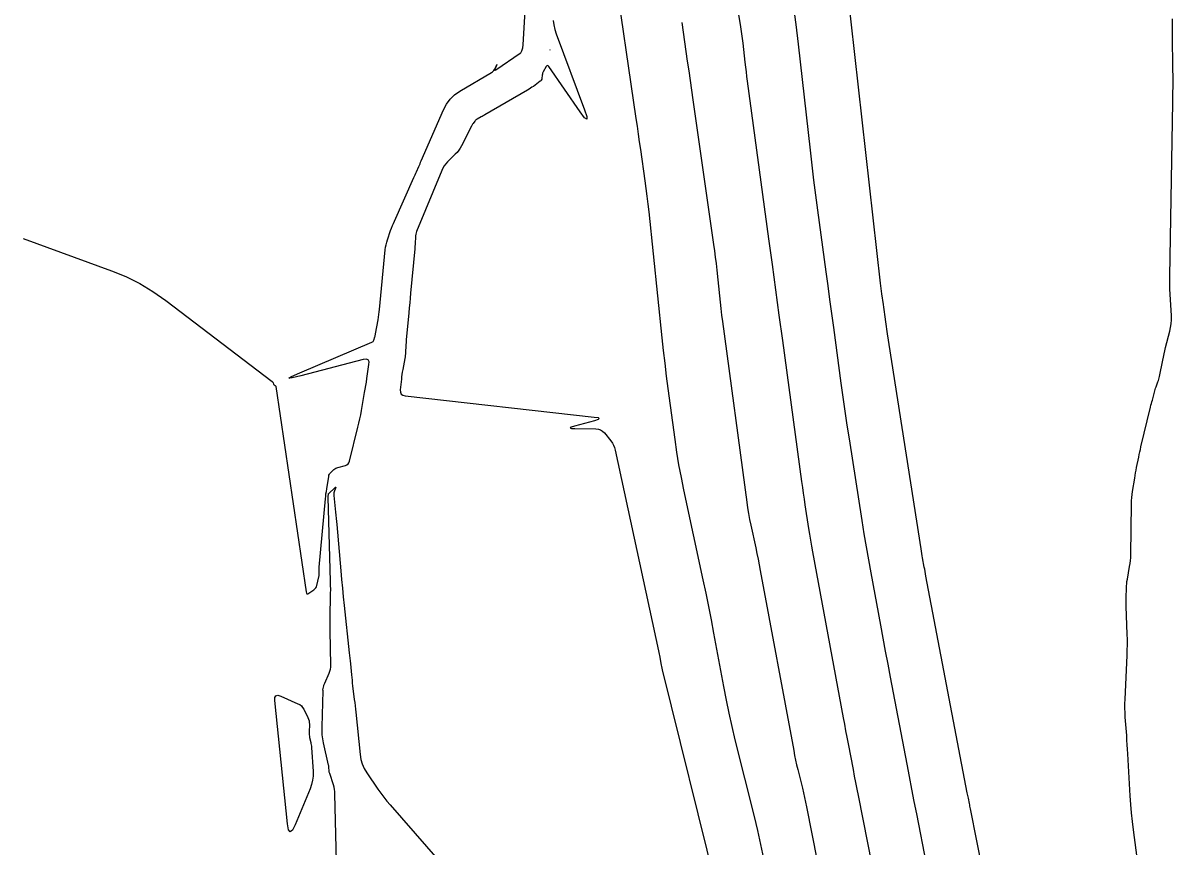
# Model space of a CAD drawing. Extents: x 1005228 to 1008882, y 1883389 to 1885754.
# Drawn here: x 1008200.1 to 1008365.6, y 1883582.6 to 1883701.2 of the extents above; entities that cross this region are included whole.
import ezdxf

# ---------------------------------------------------------------- set-up
doc = ezdxf.new("R2010")
doc.units = 0
doc.layers.add('C-ANNO-NOTE', color=7, linetype='Continuous')
doc.layers.add('S_BRIDGE', color=7, linetype='Continuous')

msp = doc.modelspace()

# ---------------------------------------------------------------- linework, layer by layer
at = {"layer": 'C-ANNO-NOTE'}
for points in [[(1008324.95, 1883566.64), (1008320.35, 1883590), (1008320.17, 1883590.94), (1008319.99, 1883591.87), (1008319.81, 1883592.8), (1008319.63, 1883593.73), (1008318.92, 1883597.46), (1008318.74, 1883598.4), (1008318.56, 1883599.33), (1008318.39, 1883600.26), (1008318.21, 1883601.2), (1008313.8, 1883625.07), (1008313.65, 1883625.91), (1008313.5, 1883626.75), (1008313.36, 1883627.6), (1008313.23, 1883628.44), (1008312.7, 1883631.82), (1008312.57, 1883632.66), (1008312.45, 1883633.51), (1008312.33, 1883634.35), (1008312.21, 1883635.2), (1008309.45, 1883655.47), (1008308.95, 1883659.13), (1008308.46, 1883662.79), (1008307.96, 1883666.45), (1008307.47, 1883670.11), (1008304.4, 1883692.8), (1008304.31, 1883693.48), (1008304.23, 1883694.16), (1008304.15, 1883694.84), (1008304.07, 1883695.53), (1008303.76, 1883698.26), (1008303.68, 1883698.94), (1008303.58, 1883699.62), (1008303.48, 1883700.3), (1008303.37, 1883700.98), (1008301.29, 1883712.99)], [(1008285.08, 1883709.57), (1008288.32, 1883687.45), (1008288.48, 1883686.33), (1008288.64, 1883685.21), (1008288.8, 1883684.09), (1008288.96, 1883682.97), (1008289.6, 1883678.49), (1008289.76, 1883677.37), (1008289.9, 1883676.24), (1008290.04, 1883675.12), (1008290.16, 1883674), (1008292.05, 1883655.88), (1008292.25, 1883654.05), (1008292.46, 1883652.21), (1008292.68, 1883650.38), (1008292.92, 1883648.56), (1008293.91, 1883641.24), (1008294.17, 1883639.42), (1008294.47, 1883637.6), (1008294.81, 1883635.79), (1008295.18, 1883633.98), (1008297.96, 1883621.03), (1008298.37, 1883619.12), (1008298.76, 1883617.2), (1008299.14, 1883615.28), (1008299.5, 1883613.36), (1008300.93, 1883605.67), (1008301.3, 1883603.75), (1008301.7, 1883601.84), (1008302.13, 1883599.93), (1008302.58, 1883598.03), (1008305.32, 1883586.98), (1008305.8, 1883584.97), (1008306.26, 1883582.96), (1008306.69, 1883580.94)], [(1008342.87, 1883555.84), (1008336.49, 1883588.08), (1008336.45, 1883588.27), (1008336.41, 1883588.46), (1008336.37, 1883588.66), (1008336.33, 1883588.85), (1008336.18, 1883589.63), (1008336.14, 1883589.82), (1008336.11, 1883590.01), (1008336.07, 1883590.21), (1008336.03, 1883590.4), (1008330.07, 1883621.59), (1008330.01, 1883621.92), (1008329.95, 1883622.24), (1008329.89, 1883622.57), (1008329.83, 1883622.89), (1008329.59, 1883624.19), (1008329.53, 1883624.52), (1008329.47, 1883624.84), (1008329.42, 1883625.17), (1008329.37, 1883625.49), (1008324.53, 1883656.44), (1008324.48, 1883656.79), (1008324.43, 1883657.14), (1008324.38, 1883657.49), (1008324.33, 1883657.84), (1008324.14, 1883659.25), (1008324.09, 1883659.6), (1008324.04, 1883659.95), (1008323.99, 1883660.3), (1008323.95, 1883660.65), (1008323.74, 1883662.21), (1008323.69, 1883662.59), (1008323.64, 1883662.96), (1008323.59, 1883663.34), (1008323.55, 1883663.72), (1008318.76, 1883706.11)], [(1008200.08, 1883670.18), (1008212.8, 1883665.54), (1008214.88, 1883664.69), (1008216.88, 1883663.69), (1008218.79, 1883662.55), (1008220.63, 1883661.26), (1008235.95, 1883649.57), (1008235.99, 1883649.53), (1008236.03, 1883649.5), (1008236.05, 1883649.46), (1008236.08, 1883649.41), (1008236.16, 1883649.21), (1008236.18, 1883649.17), (1008236.2, 1883649.14), (1008236.23, 1883649.11), (1008236.26, 1883649.09), (1008236.39, 1883649), (1008236.42, 1883648.98), (1008236.45, 1883648.95), (1008236.46, 1883648.92), (1008236.47, 1883648.88), (1008240.83, 1883619.3), (1008240.88, 1883619.14), (1008240.96, 1883619.05), (1008241.08, 1883619.05), (1008241.24, 1883619.13), (1008241.93, 1883619.6), (1008242.09, 1883619.73), (1008242.22, 1883619.88), (1008242.31, 1883620.05), (1008242.38, 1883620.25), (1008242.68, 1883621.47), (1008242.69, 1883621.54), (1008242.7, 1883621.6), (1008242.71, 1883621.66), (1008242.71, 1883621.72), (1008242.72, 1883621.97), (1008242.72, 1883622.03), (1008242.72, 1883622.1), (1008242.72, 1883622.16), (1008242.72, 1883622.22), (1008242.71, 1883622.57), (1008242.71, 1883622.65), (1008242.71, 1883622.73), (1008242.71, 1883622.8), (1008242.72, 1883622.88), (1008243.63, 1883632.71), (1008243.66, 1883633.07), (1008243.7, 1883633.43), (1008243.75, 1883633.78), (1008243.8, 1883634.14), (1008244.09, 1883635.94), (1008244.13, 1883636.09), (1008244.19, 1883636.23), (1008244.27, 1883636.36), (1008244.38, 1883636.48), (1008244.85, 1883636.91), (1008244.97, 1883637.01), (1008245.1, 1883637.1), (1008245.24, 1883637.17), (1008245.39, 1883637.22), (1008246.5, 1883637.51), (1008246.71, 1883637.6), (1008246.88, 1883637.72), (1008247, 1883637.89), (1008247.08, 1883638.11), (1008248.3, 1883643.01), (1008248.44, 1883643.6), (1008248.57, 1883644.2), (1008248.7, 1883644.8), (1008248.8, 1883645.4), (1008249.26, 1883648.02), (1008249.34, 1883648.51), (1008249.43, 1883649.01), (1008249.51, 1883649.51), (1008249.59, 1883650.01), (1008249.89, 1883652.02), (1008249.9, 1883652.44), (1008249.77, 1883652.7), (1008249.49, 1883652.81), (1008249.07, 1883652.76), (1008240.07, 1883650.4), (1008238.81, 1883650.1), (1008238.37, 1883650.08), (1008238.73, 1883650.33), (1008239.91, 1883650.86), (1008250.3, 1883655.24), (1008250.4, 1883655.3), (1008250.48, 1883655.37), (1008250.54, 1883655.46), (1008250.59, 1883655.56), (1008250.74, 1883656.01), (1008250.77, 1883656.12), (1008250.8, 1883656.24), (1008250.83, 1883656.35), (1008250.85, 1883656.47), (1008251.2, 1883658.47), (1008251.26, 1883658.85), (1008251.31, 1883659.22), (1008251.36, 1883659.6), (1008251.4, 1883659.97), (1008252.24, 1883668.56), (1008252.28, 1883668.92), (1008252.35, 1883669.27), (1008252.44, 1883669.62), (1008252.54, 1883669.97), (1008253.01, 1883671.34), (1008253.13, 1883671.68), (1008253.26, 1883672.02), (1008253.4, 1883672.35), (1008253.54, 1883672.68), (1008256.36, 1883678.95), (1008256.45, 1883679.15), (1008256.54, 1883679.35), (1008256.63, 1883679.55), (1008256.71, 1883679.75), (1008257.06, 1883680.54), (1008257.15, 1883680.74), (1008257.24, 1883680.94), (1008257.32, 1883681.14), (1008257.41, 1883681.34), (1008260.61, 1883688.7), (1008261.03, 1883689.51), (1008261.57, 1883690.22), (1008262.21, 1883690.84), (1008262.96, 1883691.37), (1008267.52, 1883694.06), (1008267.65, 1883694.15), (1008267.76, 1883694.25), (1008267.86, 1883694.37), (1008267.94, 1883694.5), (1008268.24, 1883695.09), (1008268.29, 1883695.19), (1008268.31, 1883695.22), (1008268.3, 1883695.18), (1008268.25, 1883695.08), (1008268.02, 1883694.55), (1008267.98, 1883694.44), (1008267.99, 1883694.39), (1008268.04, 1883694.39), (1008268.14, 1883694.45), (1008271.67, 1883696.84), (1008271.75, 1883696.9), (1008271.82, 1883696.98), (1008271.87, 1883697.07), (1008271.9, 1883697.17), (1008272.02, 1883697.59), (1008272.04, 1883697.7), (1008272.06, 1883697.8), (1008272.08, 1883697.91), (1008272.09, 1883698.02), (1008272.43, 1883703.76)], [(1008276.39, 1883701.56), (1008276.48, 1883700.9), (1008276.63, 1883700.26), (1008276.83, 1883699.62), (1008280.91, 1883688.71), (1008281.23, 1883687.72), (1008281.24, 1883687.33), (1008280.93, 1883687.56), (1008280.3, 1883688.39), (1008275.79, 1883694.93), (1008275.68, 1883695.04), (1008275.58, 1883695.07), (1008275.49, 1883695.03), (1008275.4, 1883694.91), (1008274.98, 1883694.18), (1008274.93, 1883694.06), (1008274.88, 1883693.95), (1008274.85, 1883693.83), (1008274.83, 1883693.7), (1008274.77, 1883693.2), (1008274.75, 1883693.08), (1008274.7, 1883692.97), (1008274.63, 1883692.88), (1008274.54, 1883692.8), (1008273.55, 1883692.07), (1008273.35, 1883691.93), (1008273.14, 1883691.79), (1008272.93, 1883691.66), (1008272.72, 1883691.53), (1008266.56, 1883687.96), (1008266.43, 1883687.89), (1008266.31, 1883687.81), (1008266.18, 1883687.74), (1008266.05, 1883687.67), (1008265.48, 1883687.36), (1008265.38, 1883687.3), (1008265.29, 1883687.23), (1008265.21, 1883687.15), (1008265.14, 1883687.07), (1008264.87, 1883686.71), (1008264.8, 1883686.62), (1008264.74, 1883686.52), (1008264.68, 1883686.43), (1008264.63, 1883686.33), (1008263.21, 1883683.52), (1008263.02, 1883683.18), (1008262.81, 1883682.87), (1008262.58, 1883682.57), (1008262.31, 1883682.29), (1008261.21, 1883681.21), (1008260.95, 1883680.93), (1008260.73, 1883680.63), (1008260.53, 1883680.31), (1008260.37, 1883679.96), (1008256.75, 1883671.17), (1008256.68, 1883670.97), (1008256.63, 1883670.77), (1008256.59, 1883670.56), (1008256.57, 1883670.36), (1008256.54, 1883669.51), (1008256.52, 1883669.3), (1008256.51, 1883669.09), (1008256.5, 1883668.88), (1008256.48, 1883668.67), (1008255.89, 1883662.32), (1008255.82, 1883661.6), (1008255.75, 1883660.89), (1008255.69, 1883660.17), (1008255.62, 1883659.45), (1008255.26, 1883655.6), (1008255.25, 1883655.37), (1008255.23, 1883655.15), (1008255.21, 1883654.92), (1008255.2, 1883654.7), (1008255.16, 1883653.79), (1008255.14, 1883653.57), (1008255.12, 1883653.34), (1008255.09, 1883653.12), (1008255.05, 1883652.89), (1008254.74, 1883651.3), (1008254.68, 1883650.95), (1008254.63, 1883650.61), (1008254.58, 1883650.27), (1008254.55, 1883649.92), (1008254.4, 1883648.37), (1008254.42, 1883648.04), (1008254.54, 1883647.79), (1008254.76, 1883647.63), (1008255.08, 1883647.54), (1008282.33, 1883644.48), (1008282.86, 1883644.39), (1008283.05, 1883644.27), (1008282.88, 1883644.12), (1008282.37, 1883643.95), (1008279.47, 1883643.16), (1008279.01, 1883643.01), (1008278.87, 1883642.9), (1008279.03, 1883642.84), (1008279.51, 1883642.81), (1008282.57, 1883642.76), (1008282.92, 1883642.72), (1008283.24, 1883642.61), (1008283.53, 1883642.43), (1008283.78, 1883642.18), (1008284.72, 1883641.03), (1008284.94, 1883640.73), (1008285.11, 1883640.41), (1008285.25, 1883640.08), (1008285.35, 1883639.73), (1008291.56, 1883610.83), (1008291.61, 1883610.6), (1008291.65, 1883610.37), (1008291.7, 1883610.15), (1008291.74, 1883609.92), (1008291.91, 1883609.01), (1008291.96, 1883608.78), (1008292, 1883608.55), (1008292.05, 1883608.33), (1008292.11, 1883608.1), (1008299.82, 1883576.89)], [(1008294.91, 1883701.24), (1008295.72, 1883695.69), (1008295.92, 1883694.3), (1008296.12, 1883692.91), (1008296.32, 1883691.53), (1008296.52, 1883690.14), (1008299.49, 1883669.33), (1008299.62, 1883668.4), (1008299.74, 1883667.48), (1008299.85, 1883666.56), (1008299.95, 1883665.63), (1008300.33, 1883661.93), (1008300.43, 1883661), (1008300.54, 1883660.08), (1008300.65, 1883659.15), (1008300.78, 1883658.23), (1008304.29, 1883632.22), (1008304.4, 1883631.39), (1008304.54, 1883630.57), (1008304.69, 1883629.75), (1008304.86, 1883628.93), (1008305.56, 1883625.67), (1008305.73, 1883624.85), (1008305.9, 1883624.04), (1008306.06, 1883623.22), (1008306.22, 1883622.4), (1008311.04, 1883596.46), (1008311.17, 1883595.78), (1008311.31, 1883595.1), (1008311.46, 1883594.43), (1008311.63, 1883593.76), (1008312.29, 1883591.08), (1008312.45, 1883590.41), (1008312.6, 1883589.73), (1008312.75, 1883589.06), (1008312.89, 1883588.38), (1008318.19, 1883561.39)], [(1008361.53, 1883573), (1008359.95, 1883585.05), (1008359.8, 1883586.27), (1008359.67, 1883587.5), (1008359.57, 1883588.72), (1008359.49, 1883589.95), (1008359.14, 1883596.01), (1008359.1, 1883596.66), (1008359.06, 1883597.32), (1008359.01, 1883597.98), (1008358.97, 1883598.63), (1008358.77, 1883601.26), (1008358.73, 1883601.91), (1008358.72, 1883602.57), (1008358.72, 1883603.22), (1008358.74, 1883603.88), (1008359.03, 1883610.14), (1008359.06, 1883610.91), (1008359.07, 1883611.68), (1008359.07, 1883612.45), (1008359.05, 1883613.22), (1008358.91, 1883617.19), (1008358.9, 1883617.52), (1008358.9, 1883617.85), (1008358.9, 1883618.18), (1008358.91, 1883618.51), (1008358.93, 1883619.83), (1008358.95, 1883620.16), (1008358.97, 1883620.48), (1008359.01, 1883620.81), (1008359.07, 1883621.14), (1008359.4, 1883622.98), (1008359.47, 1883623.39), (1008359.51, 1883623.81), (1008359.55, 1883624.23), (1008359.56, 1883624.65), (1008359.66, 1883631.98), (1008359.67, 1883632.43), (1008359.7, 1883632.88), (1008359.75, 1883633.33), (1008359.82, 1883633.77), (1008360.13, 1883635.69), (1008360.2, 1883636.07), (1008360.26, 1883636.44), (1008360.33, 1883636.82), (1008360.4, 1883637.2), (1008360.7, 1883638.7), (1008360.77, 1883639.07), (1008360.85, 1883639.45), (1008360.94, 1883639.82), (1008361.03, 1883640.19), (1008362.41, 1883645.9), (1008362.47, 1883646.16), (1008362.54, 1883646.41), (1008362.6, 1883646.66), (1008362.67, 1883646.92), (1008362.97, 1883648.04), (1008363.03, 1883648.24), (1008363.08, 1883648.43), (1008363.14, 1883648.62), (1008363.2, 1883648.81), (1008363.46, 1883649.56), (1008363.53, 1883649.75), (1008363.58, 1883649.94), (1008363.63, 1883650.14), (1008363.68, 1883650.33), (1008364.16, 1883652.66), (1008364.26, 1883653.11), (1008364.36, 1883653.56), (1008364.47, 1883654.01), (1008364.58, 1883654.46), (1008365.19, 1883656.82), (1008365.3, 1883657.36), (1008365.38, 1883657.91), (1008365.41, 1883658.46), (1008365.4, 1883659.02), (1008365.18, 1883662.92), (1008365.18, 1883663.07), (1008365.17, 1883663.22), (1008365.17, 1883663.37), (1008365.17, 1883663.51), (1008365.17, 1883664.1), (1008365.18, 1883664.25), (1008365.18, 1883664.4), (1008365.18, 1883664.55), (1008365.18, 1883664.69), (1008365.61, 1883689.78), (1008365.63, 1883690.98), (1008365.64, 1883692.18), (1008365.64, 1883693.38), (1008365.63, 1883694.59), (1008365.59, 1883699.39), (1008365.59, 1883700.59), (1008365.59, 1883701.79)]]:
    msp.add_lwpolyline(points, dxfattribs=at)
msp.add_lwpolyline([(1008239.93, 1883603.08), (1008240.15, 1883602.9), (1008240.34, 1883602.68), (1008240.5, 1883602.42), (1008241.09, 1883601.23), (1008241.19, 1883601), (1008241.26, 1883600.76), (1008241.3, 1883600.52), (1008241.31, 1883600.27), (1008241.27, 1883599.11), (1008241.27, 1883598.92), (1008241.29, 1883598.74), (1008241.31, 1883598.56), (1008241.34, 1883598.37), (1008241.51, 1883597.65), (1008241.54, 1883597.47), (1008241.57, 1883597.28), (1008241.6, 1883597.1), (1008241.61, 1883596.91), (1008241.83, 1883593.45), (1008241.83, 1883592.81), (1008241.76, 1883592.19), (1008241.62, 1883591.58), (1008241.41, 1883590.98), (1008239.26, 1883585.79), (1008238.86, 1883585), (1008238.54, 1883584.76), (1008238.31, 1883585.08), (1008238.15, 1883585.95), (1008236.33, 1883603.66), (1008236.34, 1883604.11), (1008236.5, 1883604.37), (1008236.79, 1883604.44), (1008237.22, 1883604.31), (1008239.66, 1883603.22)], close=True, dxfattribs=at)
at = {"layer": 'S_BRIDGE'}
for points in [[(1008330.16, 1883580.17), (1008328.75, 1883587.35), (1008328.4, 1883589.15), (1008328.05, 1883590.94), (1008327.7, 1883592.74), (1008327.36, 1883594.53), (1008324.97, 1883607.04), (1008324.61, 1883608.91), (1008324.26, 1883610.79), (1008323.91, 1883612.66), (1008323.56, 1883614.54), (1008322.17, 1883622.04), (1008321.83, 1883623.92), (1008321.51, 1883625.8), (1008321.19, 1883627.68), (1008320.89, 1883629.57), (1008319.06, 1883641.32), (1008318.75, 1883643.32), (1008318.45, 1883645.32), (1008318.16, 1883647.33), (1008317.89, 1883649.33), (1008316.79, 1883657.36), (1008316.52, 1883659.36), (1008316.25, 1883661.37), (1008315.98, 1883663.38), (1008315.71, 1883665.38), (1008314.51, 1883674.26), (1008314.22, 1883676.41), (1008313.95, 1883678.56), (1008313.69, 1883680.72), (1008313.44, 1883682.87), (1008311.72, 1883698.16), (1008311.38, 1883700.95), (1008311, 1883703.73)], [(1008245.22, 1883580.52), (1008244.99, 1883590.25), (1008244.97, 1883590.57), (1008244.92, 1883590.89), (1008244.86, 1883591.21), (1008244.77, 1883591.52), (1008244.23, 1883593.19), (1008244.2, 1883593.28), (1008244.18, 1883593.38), (1008244.16, 1883593.48), (1008244.15, 1883593.58), (1008244.13, 1883593.97), (1008244.12, 1883594.07), (1008244.11, 1883594.17), (1008244.09, 1883594.26), (1008244.07, 1883594.36), (1008243.35, 1883597.58), (1008243.24, 1883598.15), (1008243.17, 1883598.72), (1008243.13, 1883599.3), (1008243.13, 1883599.88), (1008243.28, 1883605.08), (1008243.28, 1883605.09), (1008243.28, 1883605.1), (1008243.28, 1883605.11), (1008243.27, 1883605.12), (1008243.25, 1883605.16), (1008243.25, 1883605.17), (1008243.25, 1883605.18), (1008243.25, 1883605.19), (1008243.25, 1883605.2), (1008243.38, 1883605.79), (1008243.41, 1883605.89), (1008243.44, 1883605.99), (1008243.48, 1883606.08), (1008243.52, 1883606.18), (1008244.16, 1883607.63), (1008244.27, 1883607.91), (1008244.34, 1883608.19), (1008244.38, 1883608.48), (1008244.39, 1883608.78), (1008244.29, 1883613.71), (1008244.28, 1883614.31), (1008244.28, 1883614.9), (1008244.29, 1883615.5), (1008244.3, 1883616.09), (1008244.36, 1883618.47), (1008244.37, 1883619.07), (1008244.38, 1883619.66), (1008244.37, 1883620.26), (1008244.36, 1883620.85), (1008244.02, 1883632.89), (1008244.02, 1883632.94), (1008244.02, 1883632.99), (1008244.02, 1883633.03), (1008244.03, 1883633.08), (1008244.05, 1883633.34), (1008244.05, 1883633.35), (1008244.05, 1883633.36), (1008244.05, 1883633.37), (1008244.06, 1883633.39), (1008244.06, 1883633.44), (1008244.07, 1883633.45), (1008244.07, 1883633.46), (1008244.08, 1883633.47), (1008244.09, 1883633.48), (1008244.97, 1883634.3), (1008245.06, 1883634.37), (1008245.1, 1883634.38), (1008245.11, 1883634.33), (1008245.08, 1883634.23), (1008244.89, 1883633.71), (1008244.85, 1883633.58), (1008244.82, 1883633.45), (1008244.82, 1883633.31), (1008244.82, 1883633.18), (1008245.07, 1883630.78), (1008245.11, 1883630.34), (1008245.15, 1883629.89), (1008245.19, 1883629.45), (1008245.24, 1883629), (1008245.83, 1883622.36), (1008245.94, 1883621.11), (1008246.07, 1883619.85), (1008246.19, 1883618.6), (1008246.32, 1883617.34), (1008247.06, 1883610.56), (1008247.1, 1883610.16), (1008247.14, 1883609.77), (1008247.18, 1883609.37), (1008247.22, 1883608.97), (1008247.37, 1883607.38), (1008247.41, 1883606.99), (1008247.45, 1883606.59), (1008247.49, 1883606.19), (1008247.54, 1883605.8), (1008247.78, 1883603.83), (1008247.83, 1883603.37), (1008247.89, 1883602.9), (1008247.94, 1883602.44), (1008247.99, 1883601.98), (1008248.61, 1883595.9), (1008248.72, 1883595.2), (1008248.92, 1883594.54), (1008249.2, 1883593.9), (1008249.56, 1883593.29), (1008251.17, 1883590.93), (1008251.58, 1883590.34), (1008252.01, 1883589.77), (1008252.45, 1883589.21), (1008252.92, 1883588.67), (1008265.39, 1883574.43)]]:
    msp.add_lwpolyline(points, dxfattribs=at)
msp.add_lwpolyline([(1008275.95, 1883697.31), (1008275.96, 1883697.31), (1008275.96, 1883697.31), (1008275.95, 1883697.32), (1008275.95, 1883697.32), (1008275.95, 1883697.32), (1008275.95, 1883697.34), (1008275.95, 1883697.34), (1008275.95, 1883697.34), (1008275.95, 1883697.33), (1008275.94, 1883697.33), (1008275.94, 1883697.33), (1008275.95, 1883697.31), (1008275.95, 1883697.31), (1008275.95, 1883697.31), (1008275.95, 1883697.31)], close=True, dxfattribs=at)

doc.saveas('drawing.dxf')
